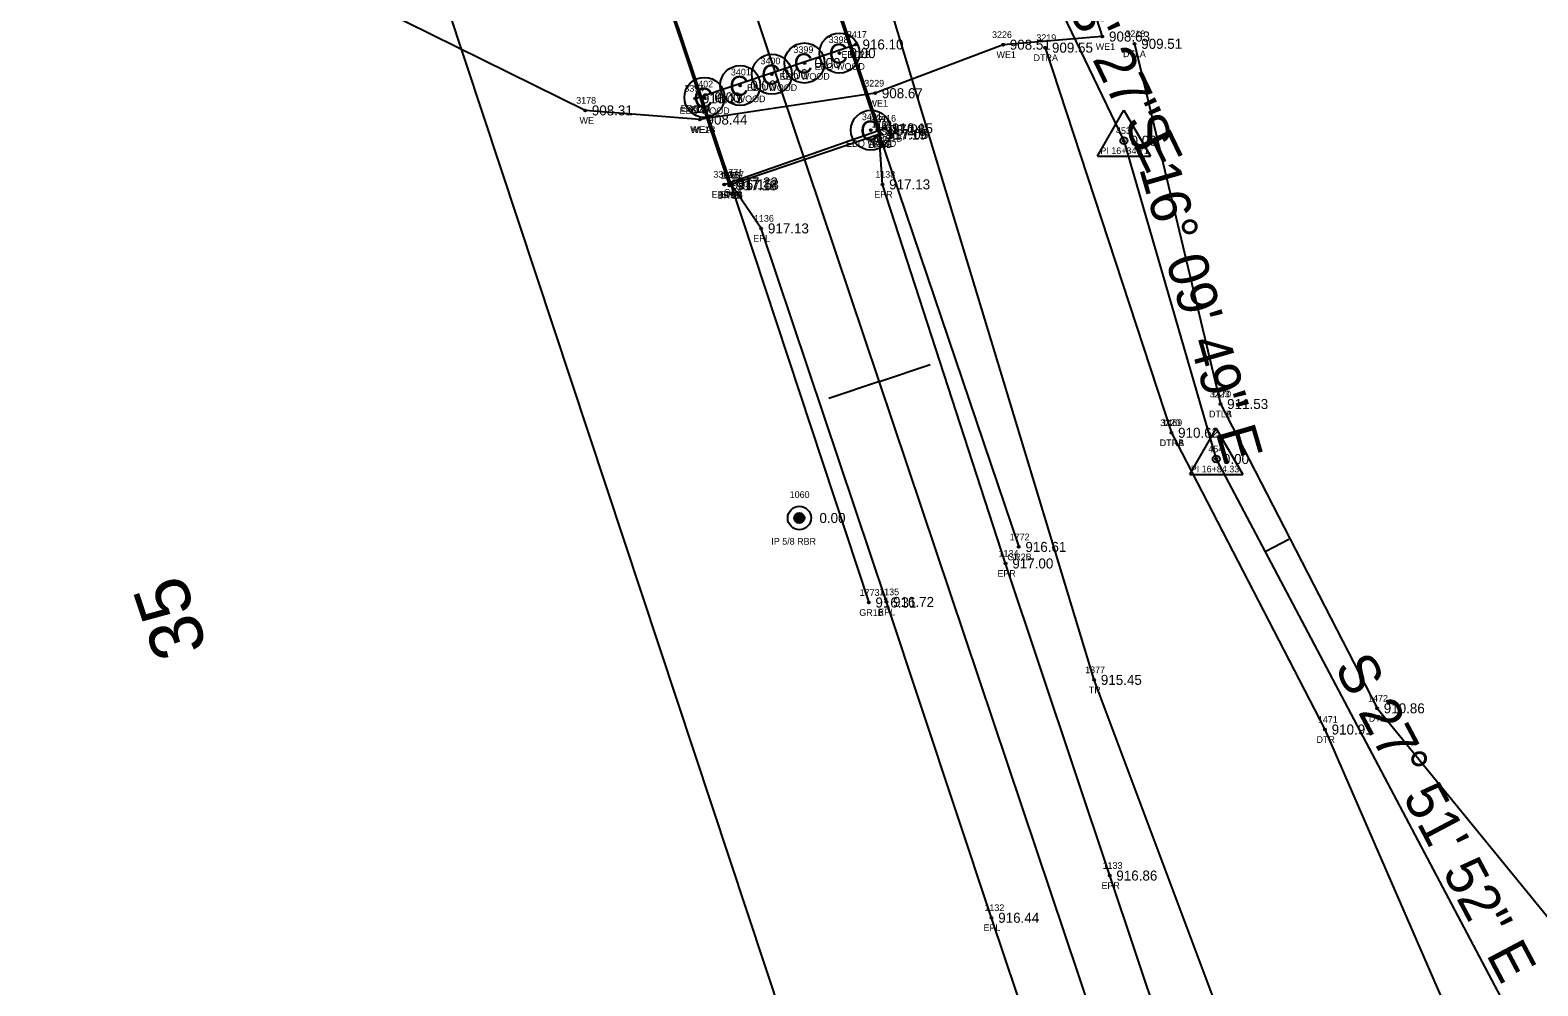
# Model space of a CAD drawing. Extents: x 1528109 to 1531398, y 1157799 to 1162548.
# Drawn here: x 1529420.7 to 1529646.4, y 1160485.7 to 1160628.8 of the extents above; entities that cross this region are included whole.
import ezdxf

# ---------------------------------------------------------------- set-up
doc = ezdxf.new("R2010")
doc.units = 0
for name, color, linetype in [('RD_EX_Bridge', 7, 'Continuous'), ('RD_EX_Bridge_txCode', 7, 'Continuous'), ('RD_EX_DV_Prop_txCode', 7, 'Continuous'), ('RD_EX_DV_PropPin', 7, 'Continuous'), ('RD_EX_GuardRail', 7, 'Continuous'), ('RD_EX_GuardRail_txCode', 7, 'Continuous'), ('RD_EX_H2O', 7, 'Continuous'), ('RD_EX_H2O_txCode', 7, 'Continuous'), ('RD_EX_Road', 7, 'Continuous'), ('RD_EX_Road_txCode', 7, 'Continuous'), ('RD_EX_TX_Bridge_ELEV', 7, 'Continuous'), ('RD_EX_TX_DV_Prop_ELEV', 7, 'Continuous'), ('RD_EX_TX_GuardRail_ELEV', 7, 'Continuous'), ('RD_EX_TX_H2O_ELEV', 7, 'Continuous'), ('RD_EX_TX_Road_ELEV', 7, 'Continuous'), ('RD_EX_TX_VEG_ELEV', 7, 'Continuous'), ('RD_EX_VEG', 7, 'Continuous'), ('RD_EX_VEG_txCode', 7, 'Continuous'), ('RD_HC_Cl', 7, 'Continuous'), ('RD_HC_Data', 7, 'Continuous'), ('RD_HC_Data_Tic', 7, 'Continuous'), ('RD_HC_Survey_ELEV', 7, 'Continuous'), ('RD_HC_TX_Sta50', 7, 'Continuous'), ('RD_HC_txCode', 7, 'Continuous'), ('RD_SMD_Locator', 7, 'Continuous')]:
    doc.layers.add(name, color=color, linetype=linetype)

msp = doc.modelspace()

# ---------------------------------------------------------------- linework, layer by layer
at = {"layer": 'RD_EX_Bridge'}
for p, q in [((1529520.31, 1160618.55), (1529544.35, 1160626.62)), ((1529524.65, 1160605.67), (1529548.76, 1160614.07))]:
    msp.add_line(p, q, dxfattribs=at)
msp.add_lwpolyline([(1529525.42, 1160605.53), (1529507.61, 1160658.74), (1529530.31, 1160666.05), (1529548.07, 1160613.22), (1529525.42, 1160605.53)], dxfattribs=at)
for centre in [(1529536.65, 1160623.85), (1529541.91, 1160625.33), (1529531.79, 1160622.16), (1529527.04, 1160620.48), (1529521.68, 1160618.7), (1529546.61, 1160613.79)]:
    msp.add_circle(centre, 3, dxfattribs=at)
at = {"layer": 'RD_EX_DV_PropPin'}
for p, q in [((1529535.52, 1160555.06), (1529535.52, 1160556.37)), ((1529535.55, 1160555.04), (1529535.55, 1160556.39)), ((1529535.59, 1160555.02), (1529535.59, 1160556.41)), ((1529535.62, 1160555.01), (1529535.62, 1160556.42)), ((1529535.66, 1160554.99), (1529535.66, 1160556.44)), ((1529535.69, 1160554.98), (1529535.69, 1160556.45)), ((1529535.73, 1160554.97), (1529535.73, 1160556.46)), ((1529535.76, 1160554.97), (1529535.76, 1160556.46)), ((1529535.8, 1160554.96), (1529535.8, 1160556.47)), ((1529535.83, 1160554.96), (1529535.83, 1160556.47)), ((1529535.87, 1160554.95), (1529535.87, 1160556.48)), ((1529535.9, 1160554.95), (1529535.9, 1160556.48)), ((1529535.94, 1160554.95), (1529535.94, 1160556.48)), ((1529535.97, 1160554.96), (1529535.97, 1160556.47)), ((1529536.01, 1160554.96), (1529536.01, 1160556.47)), ((1529536.04, 1160554.97), (1529536.04, 1160556.46)), ((1529536.08, 1160554.97), (1529536.08, 1160556.46)), ((1529536.11, 1160554.98), (1529536.11, 1160556.45)), ((1529536.15, 1160554.99), (1529536.15, 1160556.44)), ((1529536.18, 1160555.01), (1529536.18, 1160556.42)), ((1529536.22, 1160555.02), (1529536.22, 1160556.41)), ((1529536.25, 1160555.04), (1529536.25, 1160556.39)), ((1529536.29, 1160555.06), (1529536.29, 1160556.37)), ((1529535.16, 1160555.52), (1529535.16, 1160555.91)), ((1529535.2, 1160555.42), (1529535.2, 1160556.01)), ((1529535.23, 1160555.35), (1529535.23, 1160556.08)), ((1529535.27, 1160555.29), (1529535.27, 1160556.14)), ((1529535.3, 1160555.24), (1529535.3, 1160556.19)), ((1529535.34, 1160555.2), (1529535.34, 1160556.23)), ((1529535.37, 1160555.16), (1529535.37, 1160556.27)), ((1529535.41, 1160555.13), (1529535.41, 1160556.3)), ((1529535.44, 1160555.11), (1529535.44, 1160556.33)), ((1529535.48, 1160555.08), (1529535.48, 1160556.35)), ((1529536.32, 1160555.08), (1529536.32, 1160556.35)), ((1529536.36, 1160555.11), (1529536.36, 1160556.33)), ((1529536.39, 1160555.13), (1529536.39, 1160556.3)), ((1529536.43, 1160555.16), (1529536.43, 1160556.27)), ((1529536.46, 1160555.2), (1529536.46, 1160556.23)), ((1529536.5, 1160555.24), (1529536.5, 1160556.19)), ((1529536.53, 1160555.29), (1529536.53, 1160556.14)), ((1529536.57, 1160555.35), (1529536.57, 1160556.08)), ((1529536.6, 1160555.42), (1529536.6, 1160556.01)), ((1529536.64, 1160555.52), (1529536.64, 1160555.91))]:
    msp.add_line(p, q, dxfattribs=at)
for radius in [1.75, 0.761]:
    msp.add_circle((1529535.9, 1160555.72), radius, dxfattribs=at)
at = {"layer": 'RD_EX_GuardRail'}
for points in [[(1529509.58, 1160730.41), (1529530.39, 1160665.21), (1529547.6, 1160613.9), (1529568.73, 1160551.39)], [(1529485.78, 1160722.14), (1529508.08, 1160657.89), (1529525.55, 1160605.96), (1529546.28, 1160543.06)]]:
    msp.add_lwpolyline(points, dxfattribs=at)
at = {"layer": 'RD_EX_H2O'}
for p, q in [((1529586.07, 1160626.72), (1529598.94, 1160572.79)), ((1529572.71, 1160626.14), (1529591.59, 1160568.48))]:
    msp.add_line(p, q, dxfattribs=at)
for points in [[(1529521, 1160615.38), (1529503.83, 1160616.75), (1529473.1, 1160631.93), (1529446.23, 1160663.12), (1529426.05, 1160683.79), (1529383.42, 1160716.17), (1529369.51, 1160721.6)], [(1529507.08, 1160654.16), (1529535.47, 1160660.16), (1529546.08, 1160666.66), (1529564.57, 1160663.59), (1529573.09, 1160664.08), (1529573.92, 1160650.56), (1529581.25, 1160627.81), (1529566.4, 1160626.59), (1529547.24, 1160619.32), (1529521, 1160615.38)], [(1529598.94, 1160572.79), (1529622.38, 1160527.22), (1529657.08, 1160484.79)], [(1529591.59, 1160568.48), (1529614.58, 1160524.05), (1529635.88, 1160475.03)]]:
    msp.add_lwpolyline(points, dxfattribs=at)
at = {"layer": 'RD_EX_Road'}
for points in [[(1529638.19, 1160337.41), (1529618.52, 1160393.92), (1529601.47, 1160445.09), (1529582.35, 1160502.18), (1529566.78, 1160548.91), (1529548.34, 1160605.67), (1529547.84, 1160613.14)], [(1529619.36, 1160331.12), (1529600.6, 1160388.5), (1529583.59, 1160439.6), (1529564.67, 1160495.86), (1529548.92, 1160543.15), (1529530.19, 1160599.08), (1529525.69, 1160605.63)]]:
    msp.add_lwpolyline(points, dxfattribs=at)
at = {"layer": 'RD_EX_VEG'}
for points in [[(1529712.92, 1160313.49), (1529665.06, 1160326.09), (1529626.42, 1160407.72), (1529580.03, 1160531.48), (1529510.74, 1160760.21), (1529455.97, 1160902.21), (1529420.7, 1161006.64), (1529376.36, 1161143.49), (1529336.53, 1161275.85), (1529306.04, 1161391.66)], [(1529543.38, 1160321.88), (1529583.48, 1160329.53), (1529467.47, 1160679.92), (1529425.09, 1160802.81), (1529349.9, 1161010.59), (1529312.85, 1161137.15)]]:
    msp.add_lwpolyline(points, dxfattribs=at)
at = {"layer": 'RD_HC_Cl'}
for p, q in [((1529568.97, 1160644.4), (1529584.48, 1160612.21)), ((1529913.5, 1159487.74), (1529527.85, 1160635.77)), ((1529584.48, 1160612.21), (1529598.3, 1160564.55)), ((1529598.3, 1160564.55), (1529658.39, 1160450.88))]:
    msp.add_line(p, q, dxfattribs=at)
at = {"layer": 'RD_HC_Data'}
for p, q in [((1529580.51, 1160609.92), (1529584.48, 1160616.8)), ((1529584.48, 1160616.8), (1529588.45, 1160609.92)), ((1529580.51, 1160609.92), (1529588.45, 1160609.92)), ((1529594.33, 1160562.25), (1529598.3, 1160569.13)), ((1529598.3, 1160569.13), (1529602.27, 1160562.25)), ((1529594.33, 1160562.25), (1529602.27, 1160562.25))]:
    msp.add_line(p, q, dxfattribs=at)
for centre in [(1529584.48, 1160612.21), (1529598.3, 1160564.55)]:
    msp.add_circle(centre, 0.529, dxfattribs=at)
at = {"layer": 'RD_HC_Data_Tic'}
for p, q in [((1529547.88, 1160576.15), (1529555.46, 1160578.7)), ((1529547.88, 1160576.15), (1529540.3, 1160573.6)), ((1529605.62, 1160550.7), (1529609.16, 1160552.57))]:
    msp.add_line(p, q, dxfattribs=at)
at = {"layer": 'RD_SMD_Locator'}
for centre in [(1529544.35, 1160626.62), (1529566.4, 1160626.59), (1529581.25, 1160627.81), (1529586.07, 1160626.72), (1529541.91, 1160625.33), (1529572.71, 1160626.14), (1529531.79, 1160622.16), (1529536.65, 1160623.85), (1529527.04, 1160620.48), (1529520.31, 1160618.55), (1529521.68, 1160618.7), (1529547.24, 1160619.32), (1529503.83, 1160616.75), (1529521, 1160615.38), (1529521, 1160615.38), (1529546.61, 1160613.79), (1529547.6, 1160613.9), (1529547.84, 1160613.14), (1529548.07, 1160613.22), (1529548.76, 1160614.07), (1529584.48, 1160612.21), (1529525.55, 1160605.96), (1529524.65, 1160605.67), (1529525.42, 1160605.53), (1529525.42, 1160605.53), (1529525.69, 1160605.63), (1529548.34, 1160605.67), (1529530.19, 1160599.08), (1529598.94, 1160572.79), (1529598.94, 1160572.79), (1529591.59, 1160568.48), (1529591.59, 1160568.48), (1529598.3, 1160564.55), (1529535.9, 1160555.72), (1529568.73, 1160551.39), (1529566.78, 1160548.91), (1529546.28, 1160543.06), (1529548.92, 1160543.15), (1529580.03, 1160531.48), (1529622.38, 1160527.22), (1529614.58, 1160524.05), (1529582.35, 1160502.18), (1529564.67, 1160495.86)]:
    msp.add_circle(centre, 0.15, dxfattribs=at)

# ---------------------------------------------------------------- texts
at = {"layer": 'RD_EX_Bridge'}
for p in [(1529540.28, 1160623.76), (1529535.02, 1160622.29), (1529525.4, 1160618.92), (1529530.16, 1160620.6), (1529520.05, 1160617.14), (1529544.98, 1160612.23)]:
    msp.add_text('C', height=3, dxfattribs=at).set_placement(p)
at = {"layer": 'RD_EX_Bridge_txCode'}
for s, p in [('3417', (1529543.01, 1160627.62)), ('3399', (1529535.02, 1160625.35)), ('3398', (1529540.28, 1160626.83)), ('3400', (1529530.08, 1160623.66)), ('EBC2B', (1529542.2, 1160624.62)), ('3401', (1529525.65, 1160621.98)), ('EBO WOOD', (1529532.94, 1160621.35)), ('EBO WOOD', (1529538.2, 1160622.83)), ('3394', (1529518.68, 1160619.55)), ('3402', (1529520.01, 1160620.2)), ('EBO WOOD', (1529528.07, 1160619.66)), ('EBC2A', (1529518.14, 1160616.55)), ('EBO WOOD', (1529523.32, 1160617.98)), ('EBO WOOD', (1529517.96, 1160616.2)), ('3421', (1529545.26, 1160615.29)), ('1764', (1529546.7, 1160614.22)), ('3416', (1529547.39, 1160615.07)), ('EBC1B', (1529546.9, 1160612.07)), ('EBO WOOD', (1529542.89, 1160611.29)), ('BRC', (1529546.82, 1160611.22)), ('3393', (1529523.02, 1160606.67)), ('1765', (1529524.05, 1160606.53)), ('1761', (1529524.33, 1160606.53)), ('EBC1A', (1529522.76, 1160603.67)), ('BRCA', (1529523.68, 1160603.53)), ('BRCB', (1529523.69, 1160603.53))]:
    msp.add_text(s, height=1, dxfattribs=at).set_placement(p)
at = {"layer": 'RD_EX_DV_Prop_txCode'}
for s, p in [('1060', (1529534.45, 1160558.72)), ('IP 5/8 RBR', (1529531.7, 1160551.72))]:
    msp.add_text(s, height=1, dxfattribs=at).set_placement(p)
at = {"layer": 'RD_EX_GuardRail_txCode'}
for s, p in [('1770', (1529546.22, 1160614.9)), ('GR2', (1529546.37, 1160611.9)), ('1771', (1529524.49, 1160606.96)), ('GR1', (1529524.6, 1160603.96)), ('1772', (1529567.39, 1160552.39)), ('GR2B', (1529567.03, 1160549.39)), ('1773', (1529544.94, 1160544.06)), ('GR1B', (1529544.87, 1160541.06))]:
    msp.add_text(s, height=1, dxfattribs=at).set_placement(p)
at = {"layer": 'RD_EX_H2O_txCode'}
for s, p in [('3226', (1529564.74, 1160627.59)), ('3216', (1529584.7, 1160627.72)), ('3219', (1529571.37, 1160627.14)), ('WE1', (1529580.27, 1160625.81)), ('WE1', (1529565.41, 1160624.59)), ('DTRA', (1529570.96, 1160624.14)), ('DTLA', (1529584.34, 1160624.72)), ('3229', (1529545.61, 1160620.32)), ('3178', (1529502.49, 1160617.75)), ('3230', (1529519.33, 1160616.38)), ('3174', (1529519.66, 1160616.38)), ('WE1', (1529546.26, 1160617.32)), ('WE', (1529502.99, 1160614.75)), ('WE1B', (1529519.55, 1160613.38)), ('WEA', (1529519.7, 1160613.38)), ('3223', (1529597.31, 1160573.79)), ('1470', (1529597.55, 1160573.79)), ('3220', (1529589.92, 1160569.48)), ('1469', (1529590.22, 1160569.48)), ('DTLA', (1529597.21, 1160570.79)), ('DTLB', (1529597.22, 1160570.79)), ('DTRA', (1529589.83, 1160566.48)), ('DTRB', (1529589.85, 1160566.48)), ('1472', (1529621.03, 1160528.22)), ('1471', (1529613.52, 1160525.05)), ('DTL', (1529621.14, 1160525.22)), ('DTR', (1529613.32, 1160522.05))]:
    msp.add_text(s, height=1, dxfattribs=at).set_placement(p)
at = {"layer": 'RD_EX_Road_txCode'}
for s, p in [('1139', (1529546.78, 1160614.14)), ('EPRB', (1529546.14, 1160611.14)), ('1137', (1529524.63, 1160606.63)), ('1138', (1529547.27, 1160606.67)), ('EPLB', (1529524.02, 1160603.63)), ('EPR', (1529547.11, 1160603.67)), ('1136', (1529529.1, 1160600.08)), ('EPL', (1529528.98, 1160597.08)), ('1134', (1529565.71, 1160549.91)), ('EPR', (1529565.55, 1160546.91)), ('1135', (1529547.85, 1160544.15)), ('EPL', (1529547.71, 1160541.15)), ('1133', (1529581.29, 1160503.18)), ('EPR', (1529581.12, 1160500.18)), ('1132', (1529563.6, 1160496.86)), ('EPL', (1529563.46, 1160493.86))]:
    msp.add_text(s, height=1, dxfattribs=at).set_placement(p)
at = {"layer": 'RD_EX_TX_Bridge_ELEV'}
for s, p in [('916.10', (1529545.35, 1160625.87)), ('0.00', (1529538.15, 1160623.1)), ('0.00', (1529543.41, 1160624.58)), ('0.00', (1529533.29, 1160621.41)), ('0.00', (1529528.54, 1160619.73)), ('916.13', (1529521.31, 1160617.8)), ('0.00', (1529523.18, 1160617.95)), ('908.24', (1529548.11, 1160613.04)), ('917.08', (1529549.07, 1160612.47)), ('916.15', (1529549.76, 1160613.32)), ('916.15', (1529525.65, 1160604.92)), ('917.18', (1529526.42, 1160604.78)), ('917.18', (1529526.42, 1160604.78))]:
    msp.add_text(s, height=1.5, dxfattribs=at).set_placement(p)
at = {"layer": 'RD_EX_TX_DV_Prop_ELEV'}
msp.add_text('0.00', height=1.5, dxfattribs=at).set_placement((1529538.9, 1160554.97))
at = {"layer": 'RD_EX_TX_GuardRail_ELEV'}
for s, p in [('917.08', (1529548.6, 1160613.15)), ('917.22', (1529526.55, 1160605.21)), ('916.61', (1529569.73, 1160550.64)), ('916.31', (1529547.28, 1160542.31))]:
    msp.add_text(s, height=1.5, dxfattribs=at).set_placement(p)
at = {"layer": 'RD_EX_TX_H2O_ELEV'}
for s, p in [('908.51', (1529567.4, 1160625.84)), ('909.55', (1529573.71, 1160625.39)), ('908.63', (1529582.25, 1160627.06)), ('909.51', (1529587.07, 1160625.97)), ('908.67', (1529548.24, 1160618.57)), ('908.31', (1529504.83, 1160616)), ('908.44', (1529522, 1160614.63)), ('908.44', (1529522, 1160614.63)), ('911.53', (1529599.94, 1160572.04)), ('911.53', (1529599.94, 1160572.04)), ('910.62', (1529592.59, 1160567.73)), ('910.62', (1529592.59, 1160567.73)), ('910.86', (1529623.38, 1160526.47)), ('910.91', (1529615.58, 1160523.3))]:
    msp.add_text(s, height=1.5, dxfattribs=at).set_placement(p)
at = {"layer": 'RD_EX_TX_Road_ELEV'}
for s, p in [('917.19', (1529548.84, 1160612.39)), ('917.18', (1529526.69, 1160604.88)), ('917.13', (1529549.34, 1160604.92)), ('917.13', (1529531.19, 1160598.33)), ('917.00', (1529567.78, 1160548.16)), ('916.72', (1529549.92, 1160542.4)), ('916.86', (1529583.35, 1160501.43)), ('916.44', (1529565.67, 1160495.11))]:
    msp.add_text(s, height=1.5, dxfattribs=at).set_placement(p)
at = {"layer": 'RD_EX_TX_VEG_ELEV'}
msp.add_text('915.45', height=1.5, dxfattribs=at).set_placement((1529581.03, 1160530.73))
at = {"layer": 'RD_EX_VEG_txCode'}
for s, p in [('1377', (1529578.68, 1160532.48)), ('TR', (1529579.23, 1160529.48))]:
    msp.add_text(s, height=1, dxfattribs=at).set_placement(p)
at = {"layer": 'RD_HC_Data'}
for s, rotation, p in [('S 25%%d 43\' 27" E', 295.7242, (1529564.66, 1160655.66)), ('S 16%%d 09\' 49" E', 286.1635, (1529584.61, 1160615.36)), ('S 27%%d 51\' 52" E', 297.8645, (1529615.9, 1160533.39))]:
    msp.add_text(s, height=6, rotation=rotation, dxfattribs=at).set_placement(p)
at = {"layer": 'RD_HC_Survey_ELEV'}
for p in [(1529585.48, 1160611.46), (1529599.3, 1160563.8)]:
    msp.add_text('0.00', height=1.5, dxfattribs=at).set_placement(p)
at = {"layer": 'RD_HC_TX_Sta50'}
msp.add_text('35', height=8, rotation=108.568, dxfattribs=at).set_placement((1529447.34, 1160536.3))
at = {"layer": 'RD_HC_txCode'}
for s, p in [('453', (1529583.3, 1160613.21)), ('PI 16+34.71', (1529580.96, 1160610.21)), ('454', (1529597.12, 1160565.55)), ('PI 16+84.33', (1529594.49, 1160562.55))]:
    msp.add_text(s, height=1, dxfattribs=at).set_placement(p)

doc.saveas('drawing.dxf')
